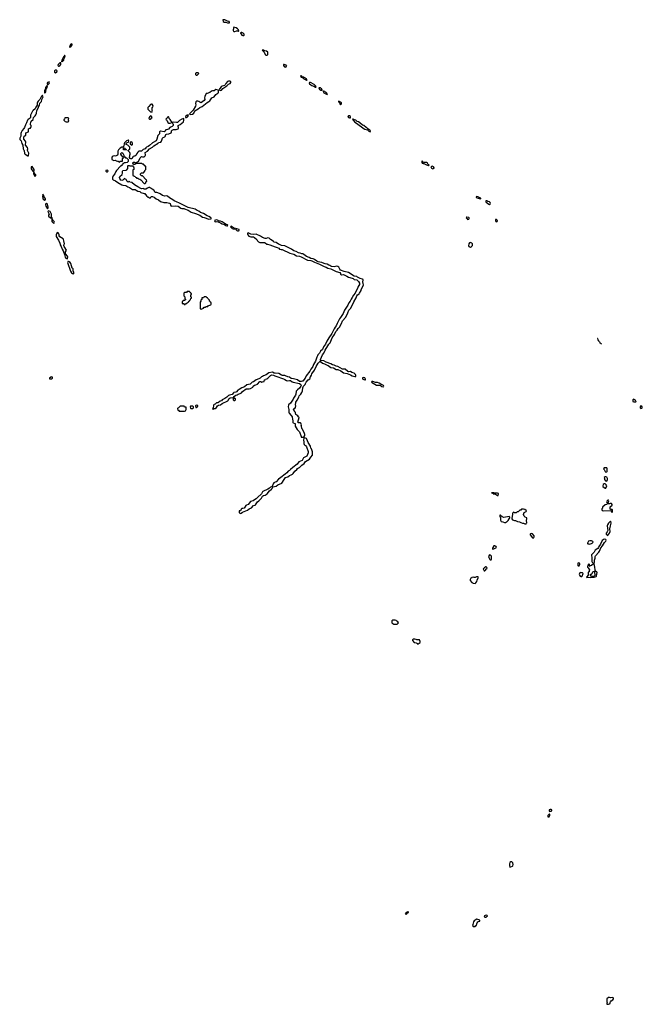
# Model space of a CAD drawing. Header units: inches. Extents: x 2769379 to 2883802, y 684208 to 828654.
# Tile 298 of 298: x 2869911 to 2883802, y 803031 to 825014. Entities that reach past the tile are written whole.
import ezdxf

# ---------------------------------------------------------------- set-up
doc = ezdxf.new("R2010")
doc.units = ezdxf.units.IN
doc.header["$MEASUREMENT"] = 0
for name, color, linetype in [('C8862', 7, 'Continuous'), ('C8870', 7, 'Continuous'), ('C8871', 7, 'Continuous'), ('C8872', 7, 'Continuous'), ('C8880', 7, 'Continuous'), ('C8881', 7, 'Continuous'), ('C8882', 7, 'Continuous')]:
    doc.layers.add(name, color=color, linetype=linetype)

msp = doc.modelspace()

# ---------------------------------------------------------------- linework, layer by layer
at = {"layer": 'C8862', "color": 2, "elevation": 2}
for points in [[(2870000, 822587), (2869963, 822537), (2869943, 822497), (2869936, 822470), (2869936, 822410), (2869911, 822370), (2869916, 822336), (2869946, 822306), (2869957, 822250), (2869979, 822210), (2869990, 822130), (2870000, 822103)], [(2870000, 822382), (2869999, 822390), (2870000, 822392)]]:
    msp.add_lwpolyline(points, dxfattribs=at)
at = {"layer": 'C8870', "color": 2, "elevation": 2}
msp.add_lwpolyline([(2878578, 805098), (2878570, 805098), (2878554, 805090), (2878554, 805086), (2878530, 805078), (2878514, 805050), (2878530, 805042), (2878546, 805050), (2878566, 805074), (2878582, 805078), (2878586, 805090)], close=True, dxfattribs=at)
at = {"layer": 'C8871', "color": 2, "elevation": 2}
for points in [[(2870814, 820000), (2870816, 819990), (2870838, 819950), (2870855, 819890), (2870879, 819850), (2870912, 819772), (2870923, 819710), (2870938, 819690), (2870970, 819672), (2870979, 819681), (2870985, 819710), (2870974, 819734), (2870934, 819790), (2870935, 819830), (2870958, 819870), (2870902, 819950), (2870898, 819970), (2870906, 820000)], [(2875442, 820000), (2875490, 819991), (2875610, 819942), (2875652, 819930), (2875690, 819911), (2875711, 819891), (2875742, 819882), (2875770, 819883), (2875941, 819801), (2876030, 819776), (2876090, 819743), (2876150, 819731), (2876190, 819716), (2876330, 819643), (2876410, 819637), (2876431, 819631), (2876490, 819597), (2876598, 819558), (2876704, 819504), (2876750, 819487), (2876786, 819466), (2876850, 819448), (2876973, 819393), (2877050, 819371), (2877066, 819350), (2877071, 819331), (2877081, 819321), (2877090, 819318), (2877130, 819323), (2877150, 819317), (2877211, 819290), (2877248, 819268), (2877330, 819244), (2877353, 819233), (2877370, 819216), (2877430, 819206), (2877471, 819170), (2877493, 819133), (2877490, 819102), (2877463, 819057), (2877447, 819010), (2877418, 818962), (2877394, 818910), (2877358, 818862), (2877331, 818810), (2877305, 818775), (2877287, 818730), (2877254, 818690), (2877230, 818642), (2877155, 818525), (2877130, 818454), (2877070, 818364), (2877045, 818335), (2876996, 818230), (2876970, 818182), (2876946, 818150), (2876930, 818110), (2876903, 818070), (2876874, 818010), (2876806, 817914), (2876763, 817837), (2876734, 817770), (2876691, 817710), (2876665, 817650), (2876625, 817615), (2876603, 817570), (2876566, 817534), (2876559, 817510), (2876541, 817479), (2876513, 817390), (2876464, 817316), (2876451, 817270), (2876439, 817250), (2876408, 817212), (2876387, 817170), (2876301, 817059), (2876277, 817010), (2876230, 816942), (2876210, 816942), (2876190, 816935), (2876150, 816939), (2876110, 816972), (2876017, 816997), (2875970, 817001), (2875930, 817030), (2875890, 817041), (2875845, 817065), (2875830, 817069), (2875790, 817067), (2875778, 817070), (2875750, 817079), (2875690, 817116), (2875610, 817120), (2875585, 817125), (2875550, 817141), (2875470, 817129), (2875412, 817088), (2875350, 817066), (2875330, 817049), (2875303, 817037), (2875276, 817010), (2875250, 816994), (2875185, 816975), (2875130, 816929), (2875101, 816919), (2875050, 816877), (2874982, 816858), (2874930, 816814), (2874865, 816795), (2874810, 816754), (2874781, 816739), (2874750, 816709), (2874730, 816699), (2874692, 816690), (2874679, 816681), (2874650, 816649), (2874590, 816634), (2874570, 816624), (2874533, 816587), (2874490, 816553), (2874431, 816529), (2874413, 816507), (2874385, 816495), (2874350, 816469), (2874330, 816459), (2874303, 816457), (2874271, 816429), (2874250, 816422), (2874235, 816405), (2874224, 816336), (2874214, 816330), (2874218, 816318), (2874230, 816314), (2874248, 816332), (2874270, 816336), (2874303, 816357), (2874327, 816393), (2874350, 816411), (2874390, 816415), (2874430, 816447), (2874558, 816502), (2874587, 816553), (2874609, 816571), (2874678, 816582), (2874699, 816601), (2874702, 816610), (2874730, 816630), (2874760, 816640), (2874785, 816655), (2874833, 816667), (2874856, 816684), (2874885, 816715), (2874964, 816776), (2875030, 816774), (2875058, 816782), (2875109, 816811), (2875122, 816830), (2875149, 816851), (2875181, 816859), (2875220, 816880), (2875270, 816936), (2875290, 816936), (2875310, 816922), (2875330, 816932), (2875362, 816938), (2875370, 816971), (2875388, 816972), (2875398, 816990), (2875422, 816998), (2875447, 817013), (2875507, 817073), (2875530, 817083), (2875570, 817081), (2875604, 817064), (2875695, 817035), (2875730, 817017), (2875799, 816999), (2875830, 816984), (2875862, 816962), (2875890, 816951), (2875930, 816957), (2875950, 816956), (2875988, 816928), (2876010, 816921), (2876155, 816895), (2876186, 816866), (2876191, 816850), (2876186, 816830), (2876151, 816790), (2876107, 816753), (2876082, 816718), (2876071, 816650), (2876063, 816630), (2876019, 816561), (2876010, 816538), (2875951, 816450), (2875905, 816415), (2875898, 816370), (2875912, 816308), (2875913, 816253), (2875922, 816230), (2875970, 816178), (2875987, 816150), (2875996, 816090), (2876005, 816070), (2876004, 816024), (2876014, 816010), (2876050, 816002), (2876055, 815995), (2876060, 815940), (2876102, 815862), (2876155, 815810), (2876193, 815707), (2876193, 815693), (2876250, 815692), (2876269, 815730), (2876269, 815750), (2876255, 815795), (2876225, 815850), (2876222, 815870), (2876206, 815890), (2876198, 815938), (2876189, 815950), (2876198, 815970), (2876184, 816004), (2876174, 816014), (2876130, 816015), (2876115, 816030), (2876146, 816130), (2876130, 816146), (2876118, 816170), (2876070, 816202), (2876062, 816230), (2876066, 816250), (2876050, 816258), (2876018, 816310), (2876026, 816330), (2876050, 816334), (2876067, 816353), (2876069, 816390), (2876064, 816410), (2876070, 816474), (2876101, 816519), (2876136, 816584), (2876146, 816614), (2876185, 816655), (2876209, 816690), (2876221, 816730), (2876226, 816794), (2876241, 816830), (2876283, 816870), (2876287, 816893), (2876302, 816918), (2876348, 816972), (2876383, 816997), (2876389, 817010), (2876389, 817030), (2876400, 817040), (2876420, 817080), (2876430, 817110), (2876492, 817188), (2876525, 817270), (2876570, 817347), (2876610, 817385), (2876622, 817382), (2876664, 817344), (2876711, 817331), (2876770, 817299), (2876793, 817293), (2876850, 817251), (2876910, 817244), (2876970, 817207), (2876990, 817201), (2877010, 817201), (2877074, 817174), (2877133, 817133), (2877214, 817114), (2877290, 817084), (2877330, 817062), (2877390, 817047), (2877409, 817051), (2877409, 817070), (2877400, 817090), (2877390, 817105), (2877370, 817123), (2877320, 817140), (2877290, 817159), (2877250, 817155), (2877230, 817159), (2877170, 817209), (2877110, 817213), (2877012, 817272), (2876970, 817279), (2876930, 817301), (2876890, 817305), (2876850, 817329), (2876810, 817343), (2876790, 817355), (2876747, 817367), (2876694, 817394), (2876650, 817404), (2876630, 817398), (2876623, 817403), (2876621, 817430), (2876670, 817530), (2876698, 817570), (2876725, 817635), (2876789, 817730), (2876810, 817770), (2876838, 817802), (2876886, 817914), (2876935, 817985), (2876967, 818053), (2876996, 818084), (2877019, 818121), (2877044, 818150), (2877090, 818230), (2877115, 818290), (2877185, 818375), (2877232, 818468), (2877256, 818530), (2877292, 818568), (2877322, 818618), (2877364, 818716), (2877416, 818804), (2877430, 818850), (2877448, 818872), (2877485, 818895), (2877495, 818905), (2877532, 818968), (2877533, 818990), (2877578, 819090), (2877575, 819130), (2877567, 819150), (2877573, 819210), (2877562, 819222), (2877510, 819238), (2877450, 819266), (2877430, 819283), (2877370, 819290), (2877250, 819373), (2877150, 819393), (2877070, 819423), (2877050, 819444), (2877030, 819490), (2877010, 819505), (2876990, 819509), (2876930, 819494), (2876870, 819501), (2876850, 819509), (2876830, 819525), (2876810, 819530), (2876770, 819553), (2876724, 819564), (2876670, 819589), (2876650, 819595), (2876610, 819597), (2876569, 819609), (2876542, 819622), (2876490, 819661), (2876455, 819675), (2876410, 819679), (2876370, 819705), (2876308, 819728), (2876254, 819774), (2876230, 819787), (2876208, 819790), (2876170, 819804), (2876128, 819808), (2876082, 819842), (2876030, 819855), (2875972, 819892), (2875823, 819963), (2875750, 819970), (2875690, 820000)], [(2879931, 820000), (2879924, 819970), (2879933, 819953), (2879950, 819942), (2879970, 819938), (2879990, 819947), (2880000, 819959)], [(2880000, 812562), (2879998, 812562), (2879993, 812547), (2879978, 812542), (2879964, 812516), (2879965, 812490), (2880000, 812452)]]:
    msp.add_lwpolyline(points, dxfattribs=at)
for points in [[(2870990, 819626), (2870982, 819610), (2870981, 819590), (2871041, 819401), (2871070, 819361), (2871090, 819346), (2871110, 819341), (2871122, 819350), (2871122, 819370), (2871104, 819410), (2871102, 819450), (2871085, 819470), (2871054, 819574), (2871034, 819594), (2870996, 819616)], [(2873690, 818946), (2873650, 818946), (2873630, 818926), (2873590, 818926), (2873574, 818910), (2873574, 818850), (2873594, 818830), (2873594, 818790), (2873598, 818778), (2873614, 818770), (2873598, 818762), (2873593, 818747), (2873558, 818742), (2873553, 818727), (2873538, 818722), (2873534, 818690), (2873538, 818678), (2873570, 818674), (2873578, 818658), (2873590, 818654), (2873602, 818658), (2873610, 818674), (2873642, 818678), (2873647, 818693), (2873662, 818698), (2873667, 818713), (2873682, 818718), (2873687, 818733), (2873702, 818738), (2873707, 818753), (2873722, 818758), (2873726, 818790), (2873742, 818798), (2873746, 818810), (2873742, 818822), (2873726, 818830), (2873726, 818870), (2873742, 818878), (2873746, 818890), (2873742, 818902), (2873727, 818907), (2873722, 818922), (2873707, 818927), (2873702, 818942)], [(2874070, 818826), (2874030, 818826), (2874018, 818822), (2874010, 818806), (2873978, 818802), (2873974, 818770), (2873954, 818750), (2873953, 818727), (2873934, 818710), (2873934, 818570), (2873938, 818558), (2873970, 818554), (2873982, 818558), (2873987, 818573), (2874010, 818574), (2874027, 818593), (2874050, 818594), (2874070, 818614), (2874110, 818614), (2874127, 818633), (2874162, 818638), (2874167, 818653), (2874182, 818658), (2874186, 818670), (2874182, 818702), (2874167, 818707), (2874162, 818722), (2874147, 818727), (2874146, 818750), (2874107, 818787), (2874102, 818802), (2874087, 818807), (2874082, 818822)], [(2870630, 817042), (2870604, 817036), (2870574, 817010), (2870578, 816998), (2870593, 816993), (2870610, 816992), (2870630, 816998), (2870642, 817010), (2870642, 817030)], [(2877590, 817029), (2877563, 817017), (2877558, 817010), (2877565, 816990), (2877610, 816971), (2877626, 816974), (2877624, 816990), (2877610, 817019)], [(2877790, 816935), (2877770, 816935), (2877762, 816930), (2877772, 816910), (2877800, 816900), (2877870, 816856), (2877890, 816851), (2877936, 816856), (2877952, 816852), (2877990, 816823), (2878030, 816818), (2878039, 816830), (2878028, 816850), (2877970, 816875), (2877930, 816899), (2877892, 816912), (2877850, 816917)], [(2874690, 816568), (2874672, 816550), (2874672, 816530), (2874690, 816512), (2874710, 816514), (2874726, 816530), (2874726, 816550)], [(2873570, 816386), (2873490, 816386), (2873453, 816347), (2873438, 816342), (2873434, 816330), (2873438, 816298), (2873453, 816293), (2873470, 816274), (2873590, 816274), (2873610, 816282), (2873626, 816310), (2873626, 816350), (2873622, 816362), (2873590, 816366), (2873582, 816382)], [(2873770, 816386), (2873730, 816386), (2873718, 816382), (2873714, 816370), (2873718, 816338), (2873730, 816334), (2873770, 816334), (2873786, 816350), (2873786, 816370)], [(2873850, 816406), (2873834, 816390), (2873838, 816358), (2873850, 816354), (2873867, 816373), (2873882, 816378), (2873886, 816390), (2873882, 816402)], [(2876261, 815679), (2876251, 815669), (2876241, 815630), (2876251, 815590), (2876251, 815550), (2876258, 815530), (2876270, 815512), (2876290, 815505), (2876310, 815478), (2876350, 815374), (2876350, 815346), (2876314, 815270), (2876290, 815253), (2876257, 815243), (2876245, 815235), (2876210, 815174), (2876141, 815139), (2876105, 815090), (2876002, 815018), (2875955, 814970), (2875930, 814949), (2875904, 814936), (2875870, 814897), (2875831, 814870), (2875736, 814790), (2875683, 814757), (2875630, 814699), (2875613, 814687), (2875583, 814677), (2875566, 814654), (2875545, 814595), (2875510, 814579), (2875485, 814555), (2875450, 814533), (2875337, 814483), (2875326, 814474), (2875305, 814430), (2875216, 814350), (2875190, 814314), (2875148, 814292), (2875122, 814270), (2875064, 814256), (2875012, 814190), (2874970, 814178), (2874955, 814165), (2874936, 814130), (2874918, 814110), (2874890, 814098), (2874870, 814098), (2874852, 814088), (2874834, 814050), (2874810, 814046), (2874807, 814033), (2874805, 814010), (2874830, 813987), (2874850, 813993), (2874884, 814016), (2874997, 814063), (2875030, 814094), (2875084, 814116), (2875129, 814170), (2875162, 814178), (2875175, 814185), (2875215, 814250), (2875250, 814271), (2875309, 814330), (2875330, 814378), (2875349, 814391), (2875390, 814399), (2875434, 814426), (2875486, 814494), (2875529, 814530), (2875544, 814550), (2875558, 814582), (2875630, 814603), (2875670, 814627), (2875756, 814664), (2875815, 814745), (2875839, 814790), (2875890, 814811), (2875930, 814839), (2875970, 814851), (2875996, 814864), (2876016, 814884), (2876050, 814931), (2876095, 814970), (2876110, 814996), (2876129, 815011), (2876150, 815015), (2876172, 815028), (2876203, 815070), (2876256, 815104), (2876290, 815147), (2876376, 815204), (2876405, 815250), (2876443, 815290), (2876447, 815313), (2876445, 815365), (2876424, 815430), (2876410, 815450), (2876396, 815496), (2876350, 815575), (2876319, 815650), (2876310, 815661), (2876290, 815673)], [(2878290, 811606), (2878230, 811606), (2878214, 811590), (2878214, 811550), (2878234, 811530), (2878250, 811522), (2878330, 811522), (2878346, 811530), (2878366, 811550), (2878346, 811570), (2878322, 811582), (2878310, 811598)], [(2878730, 811186), (2878690, 811186), (2878674, 811170), (2878674, 811150), (2878710, 811112), (2878760, 811100), (2878784, 811084), (2878790, 811074), (2878810, 811082), (2878823, 811097), (2878846, 811110), (2878846, 811130), (2878830, 811166), (2878770, 811166), (2878756, 811176)]]:
    msp.add_lwpolyline(points, close=True, dxfattribs=at)
at = {"layer": 'C8872', "color": 2, "elevation": 2}
for points in [[(2874466, 825014), (2874442, 825010), (2874451, 824970), (2874470, 824959), (2874510, 824956), (2874550, 824941), (2874590, 824945), (2874595, 824950), (2874588, 824970), (2874544, 824984), (2874488, 825010)], [(2874690, 824848), (2874678, 824830), (2874678, 824810), (2874671, 824790), (2874672, 824770), (2874680, 824760), (2874692, 824752), (2874710, 824751), (2874750, 824766), (2874770, 824766), (2874790, 824758), (2874799, 824761), (2874802, 824770), (2874796, 824776), (2874792, 824790), (2874772, 824810), (2874739, 824830)], [(2874870, 824729), (2874852, 824728), (2874838, 824722), (2874834, 824710), (2874844, 824704), (2874870, 824665), (2874890, 824658), (2874910, 824658), (2874922, 824670), (2874919, 824690), (2874899, 824710)], [(2871070, 824477), (2871050, 824469), (2871027, 824427), (2871023, 824410), (2871030, 824401), (2871050, 824407), (2871079, 824450), (2871079, 824470)], [(2870918, 824218), (2870910, 824218), (2870902, 824198), (2870890, 824188), (2870875, 824145), (2870850, 824108), (2870841, 824081), (2870850, 824072), (2870858, 824082), (2870870, 824087), (2870892, 824110), (2870903, 824157), (2870910, 824165), (2870926, 824210)], [(2875326, 824334), (2875322, 824330), (2875325, 824325), (2875338, 824318), (2875362, 824290), (2875390, 824234), (2875405, 824225), (2875430, 824225), (2875447, 824233), (2875448, 824290), (2875418, 824310), (2875375, 824315), (2875350, 824333)], [(2870810, 824049), (2870790, 824033), (2870771, 824010), (2870765, 823990), (2870775, 823975), (2870790, 823974), (2870810, 823985), (2870825, 824010), (2870827, 824047)], [(2875810, 824015), (2875794, 824010), (2875794, 823990), (2875814, 823970), (2875818, 823958), (2875850, 823954), (2875867, 823973), (2875868, 823990)], [(2870730, 823889), (2870710, 823889), (2870688, 823870), (2870690, 823842), (2870710, 823826), (2870739, 823850), (2870745, 823870)], [(2873890, 823826), (2873850, 823826), (2873834, 823810), (2873834, 823790), (2873850, 823774), (2873870, 823774), (2873906, 823810), (2873902, 823822)], [(2876190, 823758), (2876182, 823758), (2876174, 823750), (2876194, 823734), (2876194, 823730), (2876230, 823714), (2876252, 823690), (2876310, 823662), (2876318, 823662), (2876326, 823670), (2876314, 823674), (2876308, 823690), (2876296, 823696), (2876289, 823710), (2876261, 823721), (2876250, 823732), (2876216, 823736), (2876206, 823750)], [(2870510, 823528), (2870490, 823498), (2870486, 823474), (2870470, 823446), (2870467, 823430), (2870462, 823382), (2870470, 823382), (2870490, 823392), (2870496, 823404), (2870498, 823470), (2870510, 823478), (2870528, 823510), (2870526, 823526)], [(2870570, 823626), (2870550, 823622), (2870530, 823608), (2870523, 823590), (2870530, 823554), (2870535, 823565), (2870550, 823571), (2870569, 823590), (2870573, 823610)], [(2874590, 823644), (2874570, 823643), (2874550, 823633), (2874511, 823590), (2874497, 823563), (2874478, 823542), (2874430, 823532), (2874404, 823516), (2874371, 823470), (2874365, 823445), (2874390, 823435), (2874410, 823441), (2874446, 823474), (2874530, 823535), (2874567, 823573), (2874610, 823591), (2874625, 823610), (2874624, 823630), (2874610, 823639)], [(2876386, 823614), (2876374, 823610), (2876372, 823590), (2876380, 823580), (2876410, 823562), (2876426, 823546), (2876471, 823531), (2876510, 823505), (2876526, 823510), (2876518, 823518), (2876517, 823530), (2876481, 823570), (2876398, 823610)], [(2876607, 823493), (2876582, 823490), (2876592, 823470), (2876602, 823462), (2876630, 823442), (2876650, 823438), (2876659, 823441), (2876662, 823450), (2876655, 823455), (2876649, 823470), (2876636, 823476), (2876622, 823490)], [(2874290, 823454), (2874250, 823424), (2874210, 823422), (2874190, 823415), (2874150, 823389), (2874090, 823368), (2874070, 823366), (2874040, 823300), (2874035, 823270), (2874039, 823230), (2874027, 823210), (2873970, 823165), (2873950, 823161), (2873929, 823170), (2873910, 823189), (2873884, 823196), (2873864, 823196), (2873838, 823182), (2873834, 823146), (2873841, 823110), (2873834, 823086), (2873783, 822997), (2873702, 822910), (2873704, 822904), (2873730, 822896), (2873770, 822906), (2873793, 822927), (2873820, 822980), (2873890, 823024), (2873930, 823056), (2873985, 823075), (2874090, 823164), (2874134, 823186), (2874155, 823205), (2874199, 823270), (2874248, 823292), (2874290, 823345), (2874333, 823370), (2874347, 823390), (2874349, 823430), (2874339, 823439)], [(2876690, 823426), (2876684, 823416), (2876685, 823410), (2876700, 823380), (2876770, 823342), (2876775, 823350), (2876762, 823362), (2876762, 823370), (2876745, 823385), (2876744, 823390), (2876722, 823410), (2876696, 823416)], [(2872870, 823126), (2872850, 823126), (2872830, 823118), (2872790, 823078), (2872772, 823050), (2872773, 823013), (2872830, 822954), (2872870, 822954), (2872875, 822970), (2872868, 822990), (2872866, 823050), (2872882, 823058), (2872886, 823090)], [(2877025, 823195), (2877022, 823190), (2877030, 823174), (2877034, 823174), (2877051, 823151), (2877052, 823132), (2877058, 823118), (2877070, 823114), (2877090, 823132), (2877093, 823150), (2877090, 823157), (2877070, 823176), (2877056, 823176), (2877046, 823190)], [(2870990, 822826), (2870930, 822826), (2870918, 822822), (2870914, 822790), (2870898, 822782), (2870894, 822770), (2870924, 822744), (2870950, 822734), (2870990, 822734), (2871002, 822738), (2871006, 822750), (2870998, 822770), (2870998, 822790), (2871006, 822810)], [(2873570, 822808), (2873526, 822794), (2873477, 822763), (2873430, 822722), (2873410, 822715), (2873350, 822728), (2873318, 822722), (2873314, 822710), (2873330, 822694), (2873335, 822675), (2873335, 822650), (2873330, 822644), (2873310, 822629), (2873262, 822610), (2873230, 822569), (2873210, 822562), (2873170, 822558), (2873150, 822528), (2873131, 822509), (2873050, 822526), (2873033, 822507), (2873032, 822468), (2872990, 822426), (2872974, 822346), (2872953, 822307), (2872875, 822265), (2872810, 822205), (2872775, 822185), (2872738, 822170), (2872724, 822156), (2872710, 822129), (2872666, 822114), (2872630, 822082), (2872570, 822078), (2872543, 822057), (2872522, 822030), (2872511, 821990), (2872482, 821970), (2872444, 821956), (2872410, 821909), (2872388, 821908), (2872376, 821916), (2872360, 821940), (2872358, 821950), (2872368, 821970), (2872368, 821990), (2872378, 822010), (2872378, 822030), (2872370, 822046), (2872346, 822070), (2872342, 822082), (2872326, 822090), (2872342, 822098), (2872350, 822114), (2872362, 822118), (2872366, 822130), (2872366, 822170), (2872326, 822210), (2872286, 822230), (2872286, 822250), (2872307, 822273), (2872342, 822278), (2872346, 822310), (2872342, 822322), (2872330, 822326), (2872294, 822310), (2872250, 822266), (2872242, 822250), (2872234, 822190), (2872214, 822166), (2872190, 822166), (2872150, 822148), (2872112, 822110), (2872100, 822080), (2872102, 822010), (2872092, 821990), (2872051, 821969), (2872030, 821974), (2871994, 821970), (2871972, 821950), (2871965, 821930), (2871970, 821894), (2872010, 821872), (2872050, 821874), (2872064, 821864), (2872090, 821854), (2872113, 821853), (2872130, 821834), (2872142, 821838), (2872150, 821854), (2872190, 821854), (2872202, 821858), (2872207, 821873), (2872208, 821912), (2872226, 821930), (2872222, 821942), (2872208, 821948), (2872206, 821970), (2872190, 821978), (2872166, 822010), (2872166, 822030), (2872192, 822052), (2872213, 822033), (2872220, 822020), (2872232, 821990), (2872234, 821954), (2872254, 821950), (2872273, 821933), (2872294, 821930), (2872332, 821892), (2872331, 821850), (2872310, 821829), (2872270, 821818), (2872242, 821818), (2872226, 821806), (2872214, 821806), (2872210, 821786), (2872198, 821782), (2872192, 821768), (2872191, 821750), (2872170, 821748), (2872160, 821740), (2872070, 821648), (2872055, 821625), (2872035, 821570), (2871997, 821530), (2871978, 821490), (2871982, 821450), (2871996, 821436), (2872050, 821414), (2872098, 821378), (2872186, 821326), (2872210, 821317), (2872282, 821310), (2872323, 821283), (2872362, 821270), (2872430, 821225), (2872490, 821219), (2872510, 821211), (2872546, 821186), (2872590, 821175), (2872617, 821157), (2872690, 821136), (2872701, 821130), (2872742, 821082), (2872762, 821070), (2872770, 821054), (2872790, 821054), (2872798, 821038), (2872830, 821034), (2872846, 821070), (2872872, 821070), (2872910, 821051), (2872956, 821016), (2873011, 820990), (2873050, 820955), (2873130, 820936), (2873190, 820931), (2873255, 820915), (2873265, 820910), (2873275, 820875), (2873290, 820852), (2873390, 820855), (2873450, 820851), (2873503, 820803), (2873530, 820797), (2873570, 820799), (2873590, 820793), (2873670, 820758), (2873735, 820715), (2873830, 820690), (2873932, 820652), (2873990, 820602), (2874030, 820598), (2874130, 820561), (2874170, 820565), (2874186, 820570), (2874186, 820590), (2874170, 820595), (2874130, 820621), (2874090, 820637), (2874010, 820687), (2873948, 820708), (2873910, 820738), (2873870, 820753), (2873825, 820785), (2873670, 820824), (2873480, 820920), (2873410, 820949), (2873370, 820959), (2873292, 821012), (2873250, 821033), (2873210, 821074), (2873190, 821079), (2873150, 821074), (2873098, 821090), (2873044, 821124), (2872990, 821149), (2872970, 821155), (2872930, 821158), (2872906, 821210), (2872866, 821230), (2872848, 821248), (2872826, 821250), (2872810, 821266), (2872790, 821266), (2872764, 821256), (2872722, 821230), (2872710, 821227), (2872690, 821230), (2872670, 821243), (2872630, 821241), (2872610, 821244), (2872550, 821285), (2872469, 821330), (2872410, 821378), (2872366, 821390), (2872362, 821402), (2872350, 821406), (2872331, 821389), (2872310, 821398), (2872290, 821446), (2872266, 821450), (2872262, 821462), (2872250, 821466), (2872212, 821430), (2872190, 821424), (2872170, 821430), (2872142, 821470), (2872138, 821490), (2872148, 821510), (2872199, 821561), (2872204, 821590), (2872201, 821630), (2872210, 821650), (2872289, 821651), (2872300, 821660), (2872324, 821690), (2872324, 821736), (2872325, 821750), (2872330, 821755), (2872350, 821756), (2872370, 821750), (2872432, 821752), (2872452, 821732), (2872454, 821710), (2872454, 821670), (2872438, 821662), (2872434, 821650), (2872434, 821550), (2872438, 821538), (2872454, 821530), (2872458, 821518), (2872490, 821514), (2872498, 821498), (2872514, 821490), (2872518, 821478), (2872550, 821474), (2872558, 821458), (2872590, 821454), (2872610, 821442), (2872690, 821354), (2872710, 821354), (2872726, 821370), (2872727, 821393), (2872742, 821398), (2872746, 821410), (2872742, 821442), (2872727, 821447), (2872650, 821526), (2872630, 821526), (2872608, 821548), (2872606, 821570), (2872628, 821592), (2872670, 821594), (2872706, 821630), (2872706, 821650), (2872726, 821670), (2872726, 821730), (2872722, 821742), (2872707, 821747), (2872670, 821786), (2872650, 821786), (2872630, 821806), (2872510, 821806), (2872494, 821790), (2872470, 821778), (2872460, 821780), (2872450, 821786), (2872434, 821810), (2872442, 821830), (2872450, 821835), (2872474, 821830), (2872510, 821814), (2872522, 821818), (2872526, 821830), (2872568, 821852), (2872569, 821870), (2872579, 821881), (2872598, 821930), (2872618, 821950), (2872630, 821956), (2872650, 821951), (2872690, 821952), (2872709, 821971), (2872715, 821990), (2872709, 822051), (2872759, 822081), (2872807, 822133), (2872872, 822168), (2872903, 822197), (2873002, 822258), (2873009, 822271), (2873059, 822281), (2873077, 822303), (2873094, 822370), (2873110, 822383), (2873150, 822396), (2873156, 822404), (2873169, 822451), (2873183, 822457), (2873237, 822463), (2873289, 822491), (2873297, 822510), (2873296, 822530), (2873310, 822551), (2873341, 822559), (2873401, 822559), (2873443, 822577), (2873454, 822590), (2873456, 822604), (2873450, 822630), (2873450, 822651), (2873460, 822660), (2873490, 822671), (2873566, 822734), (2873576, 822770), (2873576, 822796)], [(2872830, 822866), (2872810, 822846), (2872794, 822810), (2872810, 822794), (2872830, 822794), (2872842, 822798), (2872847, 822813), (2872866, 822830), (2872855, 822855)], [(2873230, 822846), (2873205, 822835), (2873193, 822807), (2873174, 822790), (2873178, 822778), (2873194, 822770), (2873198, 822738), (2873213, 822733), (2873214, 822710), (2873230, 822702), (2873270, 822705), (2873302, 822718), (2873306, 822730), (2873288, 822748), (2873270, 822786), (2873247, 822807), (2873242, 822842)], [(2873670, 822886), (2873650, 822882), (2873611, 822850), (2873612, 822832), (2873630, 822828), (2873650, 822836), (2873661, 822850), (2873675, 822875)], [(2877270, 822869), (2877250, 822868), (2877232, 822850), (2877250, 822832), (2877270, 822822), (2877290, 822822), (2877294, 822826), (2877294, 822850)], [(2877350, 822793), (2877334, 822790), (2877354, 822774), (2877352, 822770), (2877387, 822727), (2877451, 822691), (2877491, 822651), (2877531, 822631), (2877571, 822591), (2877611, 822571), (2877672, 822552), (2877695, 822535), (2877703, 822523), (2877730, 822512), (2877735, 822530), (2877724, 822550), (2877675, 822575), (2877665, 822590), (2877641, 822610), (2877586, 822650), (2877562, 822662), (2877501, 822710), (2877470, 822731), (2877443, 822743), (2877409, 822770), (2877362, 822782), (2877358, 822790)], [(2872290, 822106), (2872227, 822107), (2872226, 822154), (2872250, 822154), (2872258, 822138), (2872274, 822130), (2872278, 822118), (2872294, 822110)], [(2872410, 822286), (2872378, 822282), (2872374, 822270), (2872378, 822238), (2872393, 822233), (2872398, 822218), (2872410, 822214), (2872422, 822218), (2872426, 822230), (2872426, 822250), (2872418, 822270)], [(2870190, 821738), (2870170, 821728), (2870165, 821710), (2870167, 821690), (2870175, 821670), (2870210, 821622), (2870218, 821622), (2870230, 821634), (2870232, 821670)], [(2878890, 821866), (2878882, 821850), (2878882, 821830), (2878894, 821810), (2878910, 821802), (2878930, 821802), (2878990, 821771), (2879030, 821762), (2879038, 821762), (2879046, 821770), (2879033, 821773), (2879023, 821783), (2879009, 821810), (2878990, 821823), (2878952, 821828), (2878930, 821826), (2878914, 821834), (2878902, 821842)], [(2879110, 821741), (2879082, 821730), (2879099, 821699), (2879130, 821685), (2879162, 821698), (2879161, 821710), (2879145, 821730)], [(2870230, 821606), (2870222, 821590), (2870221, 821570), (2870230, 821542), (2870250, 821521), (2870268, 821530), (2870269, 821550), (2870240, 821580)], [(2871870, 821655), (2871834, 821650), (2871834, 821630), (2871850, 821614), (2871870, 821614), (2871886, 821630), (2871878, 821650)], [(2870430, 821118), (2870425, 821110), (2870421, 821070), (2870427, 821030), (2870436, 821010), (2870470, 820983), (2870488, 820990), (2870484, 821010), (2870477, 821030), (2870458, 821058), (2870450, 821086)], [(2870510, 820918), (2870490, 820898), (2870487, 820887), (2870495, 820850), (2870530, 820792), (2870545, 820815), (2870549, 820830), (2870530, 820898)], [(2870550, 820748), (2870538, 820730), (2870565, 820670), (2870552, 820650), (2870552, 820630), (2870598, 820590), (2870619, 820579), (2870626, 820566), (2870631, 820510), (2870670, 820462), (2870689, 820490), (2870682, 820510), (2870663, 820523), (2870646, 820550), (2870635, 820575), (2870633, 820590), (2870622, 820602), (2870617, 820670), (2870610, 820688), (2870589, 820730)], [(2879890, 820606), (2879878, 820602), (2879874, 820590), (2879893, 820573), (2879898, 820558), (2879910, 820554), (2879930, 820562), (2879936, 820576), (2879938, 820590), (2879934, 820594)], [(2874310, 820542), (2874280, 820540), (2874254, 820530), (2874265, 820505), (2874270, 820502), (2874310, 820505), (2874340, 820500), (2874352, 820490), (2874390, 820478), (2874430, 820458), (2874482, 820442), (2874510, 820422), (2874530, 820414), (2874550, 820414), (2874558, 820430), (2874550, 820435), (2874520, 820440), (2874480, 820460), (2874475, 820470), (2874430, 820502), (2874393, 820513), (2874350, 820518), (2874338, 820530)], [(2874630, 820406), (2874614, 820390), (2874654, 820350), (2874670, 820345), (2874710, 820342), (2874718, 820342), (2874726, 820350), (2874698, 820358), (2874686, 820370), (2874662, 820382), (2874658, 820390)], [(2874754, 820346), (2874738, 820342), (2874734, 820330), (2874754, 820310), (2874770, 820302), (2874790, 820302), (2874806, 820310), (2874806, 820330)]]:
    msp.add_lwpolyline(points, close=True, dxfattribs=at)
for points in [[(2870000, 822392), (2870010, 822411), (2870047, 822433), (2870049, 822490), (2870108, 822512), (2870110, 822574), (2870130, 822592), (2870150, 822594), (2870168, 822630), (2870168, 822650), (2870155, 822670), (2870155, 822690), (2870169, 822750), (2870214, 822786), (2870217, 822830), (2870255, 822865), (2870273, 822890), (2870289, 822930), (2870293, 822990), (2870329, 823050), (2870334, 823070), (2870353, 823107), (2870361, 823150), (2870399, 823190), (2870406, 823234), (2870434, 823290), (2870430, 823306), (2870418, 823318), (2870410, 823318), (2870388, 823292), (2870359, 823230), (2870324, 823196), (2870308, 823172), (2870301, 823150), (2870297, 823103), (2870270, 823062), (2870257, 823023), (2870215, 822990), (2870197, 822970), (2870155, 822885), (2870151, 822870), (2870154, 822830), (2870148, 822812), (2870097, 822783), (2870087, 822773), (2870063, 822710), (2870039, 822670), (2870017, 822610), (2870000, 822587)], [(2870000, 822103), (2870001, 822101), (2870011, 822090), (2870019, 822030), (2870036, 822010), (2870090, 821971), (2870107, 821973), (2870115, 822035), (2870086, 822090), (2870084, 822110), (2870090, 822130), (2870082, 822162), (2870044, 822210), (2870039, 822230), (2870049, 822270), (2870049, 822290), (2870044, 822304), (2870004, 822350), (2870000, 822382)], [(2870906, 820000), (2870909, 820011), (2870899, 820079), (2870885, 820110), (2870878, 820118), (2870804, 820164), (2870793, 820190), (2870792, 820210), (2870785, 820230), (2870770, 820253), (2870750, 820259), (2870741, 820250), (2870721, 820210), (2870723, 820170), (2870773, 820093), (2870810, 820022), (2870814, 820000)], [(2875690, 820000), (2875683, 820003), (2875630, 820041), (2875590, 820049), (2875570, 820061), (2875547, 820087), (2875508, 820108), (2875478, 820138), (2875450, 820143), (2875410, 820127), (2875390, 820127), (2875329, 820150), (2875283, 820183), (2875190, 820225), (2875130, 820216), (2875069, 820229), (2875010, 820253), (2874994, 820250), (2874991, 820230), (2874998, 820210), (2875021, 820181), (2875066, 820166), (2875130, 820163), (2875150, 820153), (2875203, 820110), (2875219, 820079), (2875237, 820057), (2875270, 820036), (2875370, 820039), (2875391, 820030), (2875424, 820004), (2875442, 820000)], [(2880000, 820021), (2879970, 820037), (2879950, 820029), (2879933, 820010), (2879931, 820000)]]:
    msp.add_lwpolyline(points, dxfattribs=at)
at = {"layer": 'C8880', "color": 2, "elevation": 2}
for points in [[(2881730, 807286), (2881698, 807250), (2881694, 807234), (2881698, 807218), (2881710, 807214), (2881722, 807218), (2881736, 807244), (2881738, 807270)], [(2881770, 807378), (2881750, 807378), (2881727, 807370), (2881725, 807350), (2881730, 807334), (2881750, 807342), (2881770, 807342), (2881786, 807350), (2881786, 807370)], [(2880870, 806214), (2880850, 806198), (2880838, 806170), (2880842, 806122), (2880850, 806094), (2880870, 806098), (2880904, 806116), (2880914, 806126), (2880922, 806150), (2880913, 806193), (2880890, 806209)], [(2880330, 805018), (2880296, 805016), (2880282, 805010), (2880274, 804990), (2880290, 804974), (2880310, 804974), (2880346, 805010)], [(2880110, 804929), (2880070, 804909), (2880050, 804893), (2880037, 804870), (2880022, 804810), (2880012, 804790), (2880027, 804767), (2880050, 804765), (2880070, 804772), (2880090, 804792), (2880106, 804794), (2880109, 804830), (2880115, 804850), (2880130, 804871), (2880150, 804882), (2880175, 804885), (2880178, 804910), (2880130, 804928)], [(2883070, 803186), (2883050, 803186), (2883014, 803150), (2883011, 803090), (2883018, 803070), (2883012, 803050), (2883014, 803034), (2883050, 803031), (2883070, 803042), (2883088, 803052), (2883088, 803068), (2883095, 803090), (2883109, 803111), (2883142, 803130), (2883157, 803150), (2883158, 803170), (2883150, 803178), (2883130, 803182), (2883090, 803178)]]:
    msp.add_lwpolyline(points, close=True, dxfattribs=at)
at = {"layer": 'C8881', "color": 2, "elevation": 2}
for points in [[(2880000, 819959), (2880010, 819970), (2880014, 819994), (2880012, 820000)], [(2882810, 817898), (2882805, 817895), (2882810, 817865), (2882827, 817847), (2882830, 817834), (2882845, 817825), (2882852, 817810), (2882890, 817774)], [(2880000, 812452), (2880002, 812450), (2880032, 812430), (2880070, 812425), (2880090, 812441), (2880109, 812470), (2880116, 812504), (2880142, 812550), (2880146, 812570), (2880136, 812576), (2880105, 812575), (2880070, 812558), (2880050, 812558), (2880030, 812566), (2880000, 812562)]]:
    msp.add_lwpolyline(points, dxfattribs=at)
for points in [[(2883610, 816538), (2883594, 816530), (2883594, 816490), (2883610, 816482), (2883650, 816482), (2883658, 816482), (2883666, 816490), (2883655, 816495), (2883648, 816510), (2883630, 816528)], [(2883770, 816394), (2883758, 816370), (2883758, 816350), (2883770, 816332), (2883790, 816338), (2883802, 816350), (2883802, 816370), (2883790, 816388)], [(2883010, 815006), (2882950, 815006), (2882934, 814990), (2882952, 814972), (2882972, 814930), (2882990, 814912), (2883010, 814922), (2883015, 814930), (2883018, 814990)], [(2882990, 814808), (2882973, 814807), (2882954, 814790), (2882962, 814770), (2882962, 814750), (2882978, 814718), (2883010, 814714), (2883028, 814750), (2883028, 814770), (2883010, 814798)], [(2880470, 814453), (2880434, 814450), (2880474, 814434), (2880474, 814430), (2880530, 814418), (2880570, 814392), (2880586, 814394), (2880594, 814430), (2880590, 814434), (2880570, 814441), (2880486, 814446), (2880486, 814450)], [(2882970, 814648), (2882950, 814648), (2882930, 814638), (2882918, 814610), (2882925, 814590), (2882970, 814552), (2882990, 814554), (2883008, 814610), (2882998, 814630)], [(2883050, 814286), (2883030, 814286), (2883010, 814266), (2883002, 814250), (2883010, 814234), (2883030, 814232), (2883046, 814234), (2883046, 814246), (2883058, 814270)], [(2881153, 814087), (2881110, 814086), (2881093, 814067), (2881070, 814066), (2881033, 814027), (2881010, 814026), (2880990, 814006), (2880950, 814006), (2880930, 814018), (2880910, 814006), (2880905, 813990), (2880902, 813910), (2880892, 813890), (2880892, 813870), (2880905, 813845), (2880950, 813832), (2880972, 813832), (2881014, 813810), (2881060, 813800), (2881090, 813785), (2881130, 813774), (2881150, 813774), (2881182, 813762), (2881210, 813761), (2881222, 813770), (2881223, 813777), (2881215, 813830), (2881226, 813870), (2881226, 813890), (2881187, 813907), (2881166, 813930), (2881155, 813970), (2881166, 814010), (2881210, 814034), (2881215, 814050), (2881210, 814058), (2881178, 814078)], [(2883085, 814215), (2883070, 814208), (2883033, 814207), (2883018, 814202), (2883010, 814188), (2882970, 814186), (2882912, 814130), (2882912, 814108), (2882902, 814090), (2882902, 814070), (2882910, 814062), (2882930, 814052), (2883090, 814054), (2883130, 814014), (2883138, 814030), (2883138, 814070), (2883130, 814078), (2883098, 814078), (2883087, 814087), (2883082, 814102), (2883085, 814135), (2883130, 814174), (2883133, 814193), (2883114, 814214)], [(2880630, 813953), (2880625, 813950), (2880625, 813930), (2880637, 813890), (2880637, 813837), (2880650, 813811), (2880690, 813806), (2880730, 813791), (2880750, 813791), (2880770, 813801), (2880790, 813811), (2880809, 813830), (2880829, 813871), (2880848, 813890), (2880848, 813910), (2880830, 813922), (2880710, 813899), (2880677, 813917), (2880642, 813942), (2880638, 813950)], [(2883090, 813818), (2883047, 813773), (2883027, 813733), (2883021, 813710), (2883031, 813610), (2883020, 813580), (2882994, 813550), (2882994, 813530), (2883030, 813494), (2883042, 813518), (2883050, 813522), (2883070, 813551), (2883082, 813590), (2883078, 813650), (2883095, 813710), (2883104, 813770), (2883098, 813810)], [(2881330, 813545), (2881310, 813537), (2881301, 813530), (2881297, 813510), (2881350, 813443), (2881370, 813435), (2881385, 813450), (2881393, 813470), (2881393, 813490), (2881350, 813537)], [(2882630, 813382), (2882605, 813375), (2882582, 813330), (2882582, 813322), (2882590, 813314), (2882610, 813314), (2882630, 813302), (2882686, 813330), (2882706, 813350), (2882702, 813362), (2882670, 813378)], [(2882950, 813414), (2882910, 813388), (2882873, 813307), (2882831, 813250), (2882825, 813230), (2882811, 813210), (2882751, 813170), (2882731, 813129), (2882680, 813080), (2882670, 813066), (2882666, 813050), (2882676, 813010), (2882678, 812918), (2882684, 812904), (2882710, 812872), (2882730, 812872), (2882738, 812910), (2882734, 812950), (2882750, 812992), (2882752, 813030), (2882757, 813043), (2882834, 813126), (2882848, 813150), (2882876, 813224), (2882915, 813270), (2882958, 813342), (2882990, 813371), (2882999, 813390), (2882989, 813409)], [(2880510, 813268), (2880490, 813266), (2880465, 813230), (2880458, 813210), (2880458, 813198), (2880470, 813192), (2880490, 813201), (2880546, 813230), (2880538, 813250)], [(2880390, 813068), (2880371, 813030), (2880378, 813010), (2880401, 812961), (2880410, 812952), (2880430, 812954), (2880440, 812980), (2880436, 813030), (2880430, 813044), (2880410, 813062)], [(2880302, 812798), (2880293, 812787), (2880278, 812782), (2880274, 812770), (2880258, 812762), (2880254, 812750), (2880262, 812742), (2880272, 812712), (2880290, 812707), (2880309, 812730), (2880313, 812747), (2880338, 812770), (2880330, 812786), (2880316, 812796)], [(2882370, 812886), (2882362, 812870), (2882365, 812830), (2882370, 812822), (2882390, 812822), (2882408, 812850), (2882407, 812867), (2882402, 812882)], [(2882710, 812868), (2882670, 812828), (2882638, 812822), (2882630, 812806), (2882626, 812810), (2882626, 812850), (2882610, 812866), (2882594, 812850), (2882594, 812830), (2882582, 812810), (2882582, 812790), (2882598, 812778), (2882622, 812730), (2882614, 812710), (2882614, 812690), (2882598, 812682), (2882594, 812670), (2882594, 812610), (2882554, 812570), (2882562, 812562), (2882594, 812566), (2882650, 812558), (2882730, 812566), (2882770, 812581), (2882777, 812590), (2882779, 812610), (2882790, 812634), (2882795, 812670), (2882790, 812679), (2882758, 812698), (2882753, 812710), (2882748, 812730), (2882746, 812794), (2882730, 812866)], [(2882670, 812586), (2882646, 812610), (2882647, 812633), (2882670, 812634), (2882686, 812650), (2882688, 812672), (2882696, 812684), (2882710, 812694), (2882732, 812692), (2882737, 812677), (2882742, 812610), (2882730, 812586)], [(2882430, 812675), (2882412, 812668), (2882391, 812630), (2882401, 812610), (2882418, 812590), (2882430, 812584), (2882450, 812585), (2882458, 812590), (2882486, 812650), (2882467, 812667), (2882453, 812667)]]:
    msp.add_lwpolyline(points, close=True, dxfattribs=at)
at = {"layer": 'C8882', "color": 2, "elevation": 2}
for points in [[(2880110, 821068), (2880098, 821062), (2880098, 821050), (2880110, 821038), (2880190, 821014), (2880198, 821022), (2880198, 821030), (2880175, 821035), (2880162, 821042), (2880158, 821050), (2880130, 821062)], [(2880330, 820972), (2880314, 820970), (2880312, 820950), (2880352, 820910), (2880390, 820891), (2880410, 820892), (2880417, 820910), (2880410, 820933), (2880390, 820949), (2880355, 820955)], [(2880550, 820554), (2880526, 820554), (2880526, 820530), (2880536, 820510), (2880550, 820501), (2880561, 820510), (2880570, 820533)]]:
    msp.add_lwpolyline(points, close=True, dxfattribs=at)
msp.add_lwpolyline([(2880012, 820000), (2880010, 820010), (2880001, 820021), (2880000, 820021)], dxfattribs=at)

doc.saveas('drawing.dxf')
